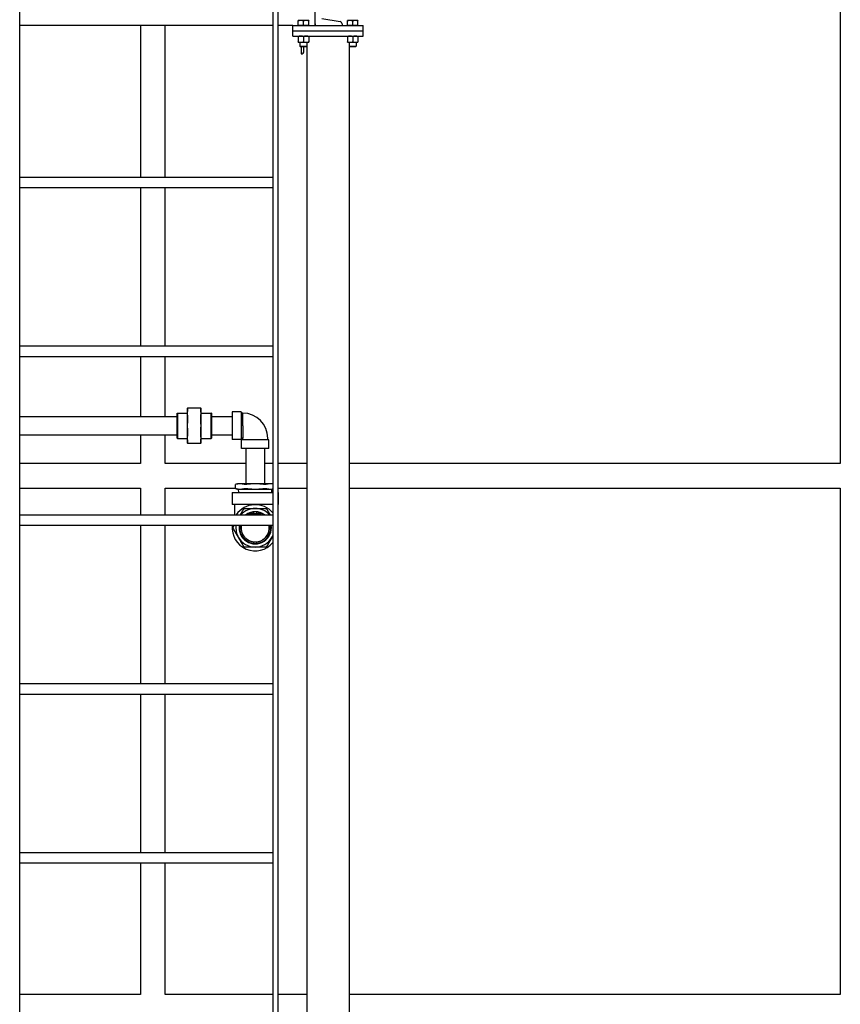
# Model space of a CAD drawing. Header units: inches. Extents: x 5 to 1128, y -85 to 748.
# Tile 561 of 656: x 995 to 1054, y 193 to 263. Entities that reach past the tile are written whole.
import ezdxf

# ---------------------------------------------------------------- set-up
doc = ezdxf.new("R2010")
doc.units = ezdxf.units.IN
doc.header["$LTSCALE"] = 32
doc.header["$MEASUREMENT"] = 0
doc.layers.add('Visible (ANSI)', color=7, linetype='Continuous', lineweight=30)

msp = doc.modelspace()

# ---------------------------------------------------------------- linework, layer by layer
at = {"layer": 'Visible (ANSI)'}
for p, q in [((1053.55578, 279.73367), (1053.55578, 231.73367)), ((1016.22578, 262.85867), (1016.22578, 268.85867)), ((995.22578, 157.10867), (995.22578, 268.54801)), ((1013.22578, 268.54801), (1013.22578, 157.10867)), ((1013.60078, 157.10867), (1013.60078, 268.54801)), ((1015.20828, 263.22267), (1015.02078, 263.22267)), ((1015.02078, 262.85867), (1015.02078, 263.18918)), ((1015.58328, 263.22267), (1015.20828, 263.22267)), ((1015.39578, 262.85867), (1015.39578, 263.18918)), ((1015.77078, 263.22267), (1015.58328, 263.22267)), ((1015.77078, 262.85867), (1015.77078, 263.18918)), ((1016.71217, 263.36477), (1018.00259, 263.14883)), ((1018.70828, 263.22267), (1018.52078, 263.22267)), ((1018.52078, 262.85867), (1018.52078, 263.18918)), ((1019.08328, 263.22267), (1018.70828, 263.22267)), ((1018.89578, 262.85867), (1018.89578, 263.18918)), ((1019.27078, 263.22267), (1019.08328, 263.22267)), ((1019.27078, 262.85867), (1019.27078, 263.18918)), ((1013.22578, 262.85867), (995.22578, 262.85867)), ((1003.80578, 262.85867), (1003.80578, 252.09367)), ((1005.55578, 252.09367), (1005.55578, 262.85867)), ((1014.64578, 262.85867), (1013.60078, 262.85867)), ((1014.64578, 262.85867), (1019.64578, 262.85867)), ((1014.64578, 262.48367), (1014.64578, 262.85867)), ((1014.64578, 262.48367), (1019.64578, 262.48367)), ((1014.64578, 262.48367), (1019.64578, 262.48367)), ((1014.64578, 262.10867), (1014.64578, 262.48367)), ((1015.20828, 262.85867), (1015.02078, 262.85867)), ((1015.02078, 262.85867), (1015.02078, 262.85867)), ((1015.39578, 262.85867), (1015.20828, 262.85867)), ((1015.58328, 262.85867), (1015.39578, 262.85867)), ((1015.77078, 262.85867), (1015.58328, 262.85867)), ((1015.77078, 262.85867), (1015.77078, 262.85867)), ((1016.22578, 262.97968), (1016.22578, 262.85867)), ((1018.14578, 262.97968), (1018.14578, 262.85867)), ((1018.70828, 262.85867), (1018.52078, 262.85867)), ((1018.52078, 262.85867), (1018.52078, 262.85867)), ((1018.89578, 262.85867), (1018.70828, 262.85867)), ((1019.08328, 262.85867), (1018.89578, 262.85867)), ((1019.27078, 262.85867), (1019.08328, 262.85867)), ((1019.27078, 262.85867), (1019.27078, 262.85867)), ((1019.64578, 262.48367), (1019.64578, 262.85867)), ((1019.64578, 262.10867), (1019.64578, 262.48367)), ((1014.64578, 262.10867), (1019.64578, 262.10867)), ((1015.02078, 262.07518), (1015.02078, 261.70416)), ((1015.39578, 262.07518), (1015.39578, 261.70416)), ((1015.77078, 262.07518), (1015.77078, 261.70416)), ((1018.52078, 262.07518), (1018.52078, 261.70416)), ((1018.89578, 262.07518), (1018.89578, 261.70416)), ((1019.27078, 262.07518), (1019.27078, 261.70416)), ((1015.02078, 261.67067), (1015.20828, 261.67067)), ((1015.14578, 261.67067), (1015.14578, 261.40444)), ((1015.14578, 261.40444), (1015.64578, 261.40444)), ((1015.19297, 261.35867), (1015.14578, 261.40444)), ((1015.59859, 261.35867), (1015.19297, 261.35867)), ((1015.20828, 261.67067), (1015.58328, 261.67067)), ((1015.22578, 261.35867), (1015.22578, 260.85867)), ((1015.41378, 260.97867), (1015.41378, 261.35867)), ((1015.58328, 261.67067), (1015.77078, 261.67067)), ((1015.59859, 261.35867), (1015.64578, 261.40444)), ((1015.64578, 261.67067), (1015.64578, 261.40444)), ((1015.64578, 261.40444), (1015.64578, 158.10867)), ((1018.52078, 261.67067), (1018.70828, 261.67067)), ((1018.64578, 261.67067), (1018.64578, 261.40444)), ((1018.64578, 261.40444), (1018.64578, 158.10867)), ((1018.64578, 261.40444), (1019.14578, 261.40444)), ((1018.69297, 261.35867), (1018.64578, 261.40444)), ((1019.09859, 261.35867), (1018.69297, 261.35867)), ((1018.70828, 261.67067), (1019.08328, 261.67067)), ((1019.08328, 261.67067), (1019.27078, 261.67067)), ((1019.09859, 261.35867), (1019.14578, 261.40444)), ((1019.14578, 261.67067), (1019.14578, 261.40444)), ((1015.22578, 260.85867), (1015.29378, 260.85867)), ((995.22578, 252.09367), (1013.22578, 252.09367)), ((995.22578, 251.34367), (1013.22578, 251.34367)), ((1003.80578, 251.34367), (1003.80578, 240.09367)), ((1005.55578, 240.09367), (1005.55578, 251.34367)), ((995.22578, 240.09367), (1013.22578, 240.09367)), ((995.22578, 239.34367), (1013.22578, 239.34367)), ((1003.80578, 239.34367), (1003.80578, 235.07746)), ((1005.55578, 235.07746), (1005.55578, 239.34367)), ((1006.41586, 235.30433), (1006.43149, 235.31996)), ((1006.41586, 233.53558), (1006.41586, 235.30433)), ((1006.43149, 235.31996), (1006.43149, 233.51996)), ((1006.43149, 235.31996), (1007.13936, 235.31996)), ((1007.13936, 235.66996), (1007.13936, 235.30384)), ((1007.13936, 235.30384), (1007.13936, 234.41996)), ((1008.09573, 235.66996), (1007.15799, 235.66996)), ((1008.11436, 235.30384), (1008.11436, 235.66996)), ((1008.12936, 235.31996), (1008.11436, 235.33496)), ((1008.11436, 234.41996), (1008.11436, 235.30384)), ((1008.12936, 233.51996), (1008.12936, 235.31996)), ((1008.12936, 235.31996), (1008.83874, 235.31996)), ((1008.83874, 233.51996), (1008.83874, 235.31996)), ((1008.85436, 235.30433), (1008.83874, 235.31996)), ((1008.85436, 235.30433), (1008.85436, 233.53558)), ((1010.33874, 235.39496), (1010.33874, 233.44496)), ((1010.95874, 235.39496), (1010.33874, 235.39496)), ((1010.95874, 235.39496), (1010.95874, 233.44496)), ((1011.08529, 235.30996), (1010.95874, 235.30996)), ((1011.08451, 234.42246), (1011.08529, 235.31496)), ((995.22578, 235.07746), (1006.41586, 235.07746)), ((1008.85436, 235.07746), (1010.33874, 235.07746)), ((995.22578, 233.76246), (1006.41586, 233.76246)), ((1003.80578, 233.76246), (1003.80578, 231.73367)), ((1005.55578, 231.73367), (1005.55578, 233.76246)), ((1007.13936, 234.41996), (1007.13936, 233.53607)), ((1008.11436, 233.53607), (1008.11436, 234.41996)), ((1008.85436, 233.76246), (1010.33874, 233.76246)), ((1011.08874, 234.42245), (1011.08874, 233.53996)), ((1006.41586, 233.53558), (1006.43149, 233.51996)), ((1006.43149, 233.51996), (1007.13936, 233.51996)), ((1007.13936, 233.53607), (1007.13936, 233.16996)), ((1007.15799, 233.16996), (1008.09573, 233.16996)), ((1008.11436, 233.16996), (1008.11436, 233.53607)), ((1008.12936, 233.51996), (1008.11436, 233.50496)), ((1008.12936, 233.51996), (1008.83874, 233.51996)), ((1008.85436, 233.53558), (1008.83874, 233.51996)), ((1010.95874, 233.44496), (1010.33874, 233.44496)), ((1011.07874, 233.52996), (1010.95874, 233.52996)), ((1012.94374, 233.40996), (1010.99374, 233.40996)), ((1010.99374, 232.78996), (1010.99374, 233.40996)), ((1011.08874, 233.53996), (1011.07874, 233.52996)), ((1011.07874, 233.40996), (1011.07874, 233.52996)), ((1012.85874, 233.40996), (1012.85874, 233.53996)), ((1012.94374, 232.78996), (1012.94374, 233.40996)), ((1012.94374, 232.78996), (1010.99374, 232.78996)), ((1011.31124, 232.78996), (1011.31124, 230.28996)), ((1012.62624, 232.78996), (1012.62624, 230.28996)), ((1003.80578, 231.73367), (995.22578, 231.73367)), ((1011.31124, 231.73367), (1005.55578, 231.73367)), ((1013.22578, 231.73367), (1012.62624, 231.73367)), ((1015.64578, 231.73367), (1013.60078, 231.73367)), ((1053.55578, 231.73367), (1018.64578, 231.73367)), ((1010.71874, 230.28996), (1010.55437, 230.24592)), ((1010.55437, 229.959), (1010.55437, 230.24592)), ((1010.88621, 230.28996), (1010.71874, 230.28996)), ((1011.96874, 230.28996), (1010.88621, 230.28996)), ((1013.05128, 230.28996), (1011.96874, 230.28996)), ((1013.21874, 230.28996), (1013.05128, 230.28996)), ((1013.21874, 230.28996), (1013.22578, 230.28807)), ((995.22578, 229.98367), (1003.80578, 229.98367)), ((1003.80578, 229.98367), (1003.80578, 228.09367)), ((1005.55578, 229.98367), (1010.55437, 229.98367)), ((1005.55578, 228.09367), (1005.55578, 229.98367)), ((1010.32874, 229.66496), (1013.22578, 229.66496)), ((1010.32874, 229.66496), (1010.32874, 228.82496)), ((1010.71874, 229.91496), (1010.55437, 229.959)), ((1010.71874, 229.91496), (1010.88621, 229.91496)), ((1010.79216, 229.66496), (1010.78124, 229.91496)), ((1010.88621, 229.91496), (1011.96874, 229.91496)), ((1011.96874, 229.91496), (1013.05128, 229.91496)), ((1013.05128, 229.91496), (1013.21874, 229.91496)), ((1013.14533, 229.66496), (1013.15624, 229.91496)), ((1013.21874, 229.91496), (1013.22578, 229.91684)), ((1013.60078, 229.98367), (1015.64578, 229.98367)), ((1013.60078, 229.66496), (1013.60874, 229.66496)), ((1013.60874, 229.66496), (1013.60874, 228.82496)), ((1018.64578, 229.98367), (1053.55578, 229.98367)), ((1053.55578, 229.98367), (1053.55578, 193.98367)), ((1013.22578, 228.82496), (1010.32874, 228.82496)), ((1010.48874, 228.82496), (1010.48874, 228.09367)), ((1011.87499, 228.17625), (1011.87499, 228.27036)), ((1012.06249, 228.27036), (1012.06249, 228.17625)), ((1013.60874, 228.82496), (1013.60078, 228.82496)), ((995.22578, 228.09367), (1013.22578, 228.09367)), ((995.22578, 227.34367), (1013.22578, 227.34367)), ((1003.80578, 227.34367), (1003.80578, 216.09367)), ((1005.55578, 216.09367), (1005.55578, 227.34367)), ((1011.87499, 226.05955), (1011.87499, 226.15367)), ((1012.06249, 226.15367), (1012.06249, 226.05955)), ((995.22578, 216.09367), (1013.22578, 216.09367)), ((995.22578, 215.34367), (1013.22578, 215.34367)), ((1003.80578, 215.34367), (1003.80578, 204.09367)), ((1005.55578, 204.09367), (1005.55578, 215.34367)), ((995.22578, 204.09367), (1013.22578, 204.09367)), ((995.22578, 203.34367), (1013.22578, 203.34367)), ((1003.80578, 203.34367), (1003.80578, 193.98367)), ((1005.55578, 193.98367), (1005.55578, 203.34367)), ((1003.80578, 193.98367), (995.22578, 193.98367)), ((1013.22578, 193.98367), (1005.55578, 193.98367)), ((1015.64578, 193.98367), (1013.60078, 193.98367)), ((1053.55578, 193.98367), (1018.64578, 193.98367))]:
    msp.add_line(p, q, dxfattribs=at)
for centre, radius, start, end in [((1017.97428, 262.97968), 0.1715, 0, 80.5), ((1015.29378, 260.97867), 0.12, 270, 0), ((1011.08374, 233.53996), 1.775, 0, 89.95), ((1011.96874, 227.16496), 1.64, 39.9605138, 145.5082574), ((1011.96874, 227.16496), 1.375, 90, 137.5127212), ((1011.96874, 227.16496), 1.14583, 54.1459654, 125.8540346), ((1011.96874, 227.16496), 1.125, 94.7801918, 124.3586239), ((1011.96874, 227.16496), 1.10937, 94.8476785, 123.1597955), ((1011.96874, 227.16496), 1.01562, 95.2963809, 113.8760023), ((1011.96874, 227.16496), 1, 95.379379, 111.7651664), ((1011.96874, 227.16496), 1.125, 85.2198082, 94.7801918), ((1011.96874, 227.16496), 1, 84.620621, 95.379379), ((1011.96874, 227.16496), 1.375, 42.4872788, 90), ((1011.96874, 227.16496), 1.125, 55.6413761, 85.2198082), ((1011.96874, 227.16496), 1.10937, 56.8402045, 85.1523215), ((1011.96874, 227.16496), 1.01562, 66.1239977, 84.7036191), ((1011.96874, 227.16496), 1, 68.2348336, 84.620621), ((1011.96874, 227.16496), 1.64, 173.7440338, 320.0394862), ((1011.96874, 227.16496), 1.375, 172.5320285, 210), ((1011.96874, 227.16496), 1.14583, 171.0271549, 8.9728451), ((1011.96874, 227.16496), 1.125, 170.8595803, 265.2198082), ((1011.96874, 227.16496), 1.10937, 170.7297148, 265.1523215), ((1011.96874, 227.16496), 1.01562, 169.8653531, 264.7036191), ((1011.96874, 227.16496), 1, 169.7052866, 264.620621), ((1011.96874, 227.16496), 1.01562, 275.2963809, 10.1346469), ((1011.96874, 227.16496), 1, 275.379379, 10.2947134), ((1011.96874, 227.16496), 1.10937, 274.8476785, 9.2702852), ((1011.96874, 227.16496), 1.125, 274.7801918, 9.1404197), ((1011.96874, 227.16496), 1.64, 354.352282, 5.647718), ((1011.96874, 227.16496), 1.375, 210, 270), ((1011.96874, 227.16496), 1, 264.620621, 275.379379), ((1011.96874, 227.16496), 1.125, 265.2198082, 274.7801918), ((1011.96874, 227.16496), 1.375, 270, 330), ((1011.96874, 227.16496), 1.375, 330, 336.0938191)]:
    msp.add_arc(centre, radius, start, end, dxfattribs=at)
for points, weights in [([(1015.02078, 263.18918), (1015.02078, 263.22267), (1015.02078, 263.22267)], [1, 1.0379548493, 1]), ([(1015.20828, 263.22267), (1015.12126, 263.22267), (1015.02078, 263.18918)], [1, 1.0379548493, 1]), ([(1015.39578, 263.18918), (1015.2953, 263.22267), (1015.20828, 263.22267)], [1, 1.0379548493, 1]), ([(1015.58328, 263.22267), (1015.49626, 263.22267), (1015.39578, 263.18918)], [1, 1.0379548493, 1]), ([(1015.77078, 263.18918), (1015.6703, 263.22267), (1015.58328, 263.22267)], [1, 1.0379548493, 1]), ([(1015.77078, 263.22267), (1015.77078, 263.22267), (1015.77078, 263.18918)], [1, 1.0379548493, 1]), ([(1018.52078, 263.18918), (1018.52078, 263.22267), (1018.52078, 263.22267)], [1, 1.0379548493, 1]), ([(1018.70828, 263.22267), (1018.62126, 263.22267), (1018.52078, 263.18918)], [1, 1.0379548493, 1]), ([(1018.89578, 263.18918), (1018.7953, 263.22267), (1018.70828, 263.22267)], [1, 1.0379548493, 1]), ([(1019.08328, 263.22267), (1018.99626, 263.22267), (1018.89578, 263.18918)], [1, 1.0379548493, 1]), ([(1019.27078, 263.18918), (1019.1703, 263.22267), (1019.08328, 263.22267)], [1, 1.0379548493, 1]), ([(1019.27078, 263.22267), (1019.27078, 263.22267), (1019.27078, 263.18918)], [1, 1.0379548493, 1]), ([(1015.02078, 262.07518), (1015.02078, 262.10867), (1015.02078, 262.10867)], [1, 1.0379548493, 1]), ([(1015.20828, 262.10867), (1015.12126, 262.10867), (1015.02078, 262.07518)], [1, 1.0379548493, 1]), ([(1015.39578, 262.07518), (1015.2953, 262.10867), (1015.20828, 262.10867)], [1, 1.0379548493, 1]), ([(1015.58328, 262.10867), (1015.49626, 262.10867), (1015.39578, 262.07518)], [1, 1.0379548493, 1]), ([(1015.77078, 262.07518), (1015.6703, 262.10867), (1015.58328, 262.10867)], [1, 1.0379548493, 1]), ([(1015.77078, 262.10867), (1015.77078, 262.10867), (1015.77078, 262.07518)], [1, 1.0379548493, 1]), ([(1018.52078, 262.07518), (1018.52078, 262.10867), (1018.52078, 262.10867)], [1, 1.0379548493, 1]), ([(1018.70828, 262.10867), (1018.62126, 262.10867), (1018.52078, 262.07518)], [1, 1.0379548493, 1]), ([(1018.89578, 262.07518), (1018.7953, 262.10867), (1018.70828, 262.10867)], [1, 1.0379548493, 1]), ([(1019.08328, 262.10867), (1018.99626, 262.10867), (1018.89578, 262.07518)], [1, 1.0379548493, 1]), ([(1019.27078, 262.07518), (1019.1703, 262.10867), (1019.08328, 262.10867)], [1, 1.0379548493, 1]), ([(1019.27078, 262.10867), (1019.27078, 262.10867), (1019.27078, 262.07518)], [1, 1.0379548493, 1]), ([(1015.02078, 261.70416), (1015.12126, 261.67067), (1015.20828, 261.67067)], [1, 1.0379548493, 1]), ([(1015.02078, 261.67067), (1015.02078, 261.67067), (1015.02078, 261.70416)], [1, 1.0379548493, 1]), ([(1015.20828, 261.67067), (1015.2953, 261.67067), (1015.39578, 261.70416)], [1, 1.0379548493, 1]), ([(1015.39578, 261.70416), (1015.49626, 261.67067), (1015.58328, 261.67067)], [1, 1.0379548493, 1]), ([(1015.58328, 261.67067), (1015.6703, 261.67067), (1015.77078, 261.70416)], [1, 1.0379548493, 1]), ([(1015.77078, 261.70416), (1015.77078, 261.67067), (1015.77078, 261.67067)], [1, 1.0379548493, 1]), ([(1018.52078, 261.70416), (1018.62126, 261.67067), (1018.70828, 261.67067)], [1, 1.0379548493, 1]), ([(1018.52078, 261.67067), (1018.52078, 261.67067), (1018.52078, 261.70416)], [1, 1.0379548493, 1]), ([(1018.70828, 261.67067), (1018.7953, 261.67067), (1018.89578, 261.70416)], [1, 1.0379548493, 1]), ([(1018.89578, 261.70416), (1018.99626, 261.67067), (1019.08328, 261.67067)], [1, 1.0379548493, 1]), ([(1019.08328, 261.67067), (1019.1703, 261.67067), (1019.27078, 261.70416)], [1, 1.0379548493, 1]), ([(1019.27078, 261.70416), (1019.27078, 261.67067), (1019.27078, 261.67067)], [1, 1.0379548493, 1]), ([(1007.13936, 235.66996), (1007.13936, 235.66996), (1007.15799, 235.66996)], [1, 1.05512060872, 1.07707509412]), ([(1007.15799, 235.63335), (1007.13936, 235.46324), (1007.13936, 235.30384)], [1.07707509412, 1.05512060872, 1]), ([(1007.13936, 235.30384), (1007.13936, 235.14445), (1007.15799, 234.97434)], [1, 1.05512060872, 1.07707509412]), ([(1008.09573, 235.66996), (1008.11436, 235.66996), (1008.11436, 235.66996)], [1.07707509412, 1.05512060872, 1]), ([(1008.11436, 235.30384), (1008.11436, 235.46324), (1008.09573, 235.63335)], [1, 1.05512060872, 1.07707509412]), ([(1008.09573, 234.97434), (1008.11436, 235.14445), (1008.11436, 235.30384)], [1.07707509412, 1.05512060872, 1]), ([(1007.15799, 234.88595), (1007.13936, 234.64538), (1007.13936, 234.41996)], [1.07707509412, 1.05512060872, 1]), ([(1008.11436, 234.41996), (1008.11436, 234.64538), (1008.09573, 234.88595)], [1, 1.05512060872, 1.07707509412]), ([(1007.13936, 234.41996), (1007.13936, 234.19454), (1007.15799, 233.95397)], [1, 1.05512060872, 1.07707509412]), ([(1007.15799, 233.86558), (1007.13936, 233.69547), (1007.13936, 233.53607)], [1.07707509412, 1.05512060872, 1]), ([(1008.09573, 233.95397), (1008.11436, 234.19454), (1008.11436, 234.41996)], [1.07707509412, 1.05512060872, 1]), ([(1008.11436, 233.53607), (1008.11436, 233.69547), (1008.09573, 233.86558)], [1, 1.05512060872, 1.07707509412]), ([(1007.15799, 233.16996), (1007.13936, 233.16996), (1007.13936, 233.16996)], [1.07707509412, 1.05512060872, 1]), ([(1007.13936, 233.53607), (1007.13936, 233.37668), (1007.15799, 233.20657)], [1, 1.05512060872, 1.07707509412]), ([(1008.09573, 233.20657), (1008.11436, 233.37668), (1008.11436, 233.53607)], [1.07707509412, 1.05512060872, 1]), ([(1008.11436, 233.16996), (1008.11436, 233.16996), (1008.09573, 233.16996)], [1, 1.05512060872, 1.07707509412]), ([(1010.88621, 230.28996), (1010.74112, 230.28996), (1010.57949, 230.2518)], [1, 1.0796639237, 1.10285189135]), ([(1011.19293, 230.2518), (1011.03131, 230.28996), (1010.88621, 230.28996)], [1.10285189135, 1.0796639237, 1]), ([(1011.96874, 230.28996), (1011.67856, 230.28996), (1011.35531, 230.2518)], [1, 1.0796639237, 1.10285189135]), ([(1012.58218, 230.2518), (1012.25893, 230.28996), (1011.96874, 230.28996)], [1.10285189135, 1.0796639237, 1]), ([(1013.05128, 230.28996), (1012.90618, 230.28996), (1012.74456, 230.2518)], [1, 1.0796639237, 1.10285189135]), ([(1013.22578, 230.27715), (1013.13689, 230.28996), (1013.05128, 230.28996)], [1.0726021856, 1.04552125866, 1]), ([(1010.57949, 229.95312), (1010.74112, 229.91496), (1010.88621, 229.91496)], [1.10285189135, 1.0796639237, 1]), ([(1010.88621, 229.91496), (1011.03131, 229.91496), (1011.19293, 229.95312)], [1, 1.0796639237, 1.10285189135]), ([(1011.35531, 229.95312), (1011.67856, 229.91496), (1011.96874, 229.91496)], [1.10285189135, 1.0796639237, 1]), ([(1011.96874, 229.91496), (1012.25893, 229.91496), (1012.58218, 229.95312)], [1, 1.0796639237, 1.10285189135]), ([(1012.74456, 229.95312), (1012.90618, 229.91496), (1013.05128, 229.91496)], [1.10285189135, 1.0796639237, 1]), ([(1013.05128, 229.91496), (1013.13689, 229.91496), (1013.22578, 229.92777)], [1, 1.04552125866, 1.0726021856]), ([(1010.91722, 228.09367), (1011.02239, 228.27583), (1011.1388, 228.47746)], [1.03178467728, 1.04848110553, 1.0414979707]), ([(1011.24706, 228.53996), (1011.62982, 228.53996), (1011.96874, 228.53996)], [1.0414979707, 1.05302826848, 1]), ([(1011.87499, 228.27036), (1011.87499, 228.27815), (1011.87499, 228.28604)], [1, 1.00004890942, 1.00004856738]), ([(1011.87499, 228.16055), (1011.87499, 228.16834), (1011.87499, 228.17625)], [1.00006158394, 1.00006110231, 1]), ([(1011.96874, 228.53996), (1012.30766, 228.53996), (1012.69043, 228.53996)], [1, 1.05302826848, 1.0414979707]), ([(1012.06249, 228.28604), (1012.06249, 228.27815), (1012.06249, 228.27036)], [1.00004856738, 1.00004890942, 1]), ([(1012.06249, 228.17625), (1012.06249, 228.16834), (1012.06249, 228.16055)], [1, 1.00006110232, 1.00006158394]), ([(1012.79868, 228.47746), (1012.9151, 228.27583), (1013.02027, 228.09367)], [1.0414979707, 1.04848110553, 1.03178467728]), ([(1010.41711, 227.22746), (1010.4513, 227.28666), (1010.48421, 227.34367)], [1.0414979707, 1.04353875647, 1.04355713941]), ([(1010.77796, 226.47746), (1010.6085, 226.77097), (1010.41711, 227.10246)], [1, 1.05302826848, 1.0414979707]), ([(1011.1388, 225.85246), (1010.94742, 226.18394), (1010.77796, 226.47746)], [1.0414979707, 1.05302826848, 1]), ([(1011.87499, 226.15367), (1011.87499, 226.16158), (1011.87499, 226.16936)], [1, 1.00006110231, 1.00006158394]), ([(1011.87499, 226.04387), (1011.87499, 226.05177), (1011.87499, 226.05955)], [1.00004856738, 1.00004890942, 1]), ([(1012.06249, 226.16936), (1012.06249, 226.16158), (1012.06249, 226.15367)], [1.00006158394, 1.00006110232, 1]), ([(1012.06249, 226.05955), (1012.06249, 226.05177), (1012.06249, 226.04387)], [1, 1.00004890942, 1.00004856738]), ([(1013.15953, 226.47746), (1012.99007, 226.18394), (1012.79868, 225.85246)], [1, 1.05302826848, 1.0414979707]), ([(1013.22578, 226.59221), (1013.19258, 226.5347), (1013.15953, 226.47746)], [1.01757909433, 1.00991892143, 1]), ([(1011.96874, 225.78996), (1011.62982, 225.78996), (1011.24706, 225.78996)], [1, 1.05302826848, 1.0414979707]), ([(1012.69043, 225.78996), (1012.30766, 225.78996), (1011.96874, 225.78996)], [1.0414979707, 1.05302826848, 1])]:
    msp.add_rational_spline(points, weights, degree=2, dxfattribs=at)
for points, knots in [([(1007.15799, 235.66996), (1007.15928, 235.66996), (1007.15991, 235.66649), (1007.15991, 235.6544), (1007.15928, 235.6451), (1007.15799, 235.63335)], [0.397039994, 0.397039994, 0.397039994, 0.397039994, 0.517389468, 0.517389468, 0.637738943, 0.637738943, 0.637738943, 0.637738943]), ([(1008.09573, 235.63335), (1008.09445, 235.6451), (1008.09381, 235.6544), (1008.09381, 235.66649), (1008.09445, 235.66996), (1008.09573, 235.66996)], [1.299728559, 1.299728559, 1.299728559, 1.299728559, 1.420078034, 1.420078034, 1.540427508, 1.540427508, 1.540427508, 1.540427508]), ([(1007.15799, 234.97434), (1007.15928, 234.96258), (1007.15991, 234.94838), (1007.15991, 234.91919), (1007.15928, 234.90257), (1007.15799, 234.88595)], [0.397039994, 0.397039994, 0.397039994, 0.397039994, 0.517389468, 0.517389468, 0.637738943, 0.637738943, 0.637738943, 0.637738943]), ([(1008.09573, 234.88595), (1008.09445, 234.90257), (1008.09381, 234.91919), (1008.09381, 234.94838), (1008.09445, 234.96258), (1008.09573, 234.97434)], [1.299728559, 1.299728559, 1.299728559, 1.299728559, 1.420078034, 1.420078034, 1.540427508, 1.540427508, 1.540427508, 1.540427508]), ([(1007.15799, 233.95397), (1007.15928, 233.93735), (1007.15991, 233.92072), (1007.15991, 233.89154), (1007.15928, 233.87733), (1007.15799, 233.86558)], [0.397039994, 0.397039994, 0.397039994, 0.397039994, 0.517389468, 0.517389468, 0.637738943, 0.637738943, 0.637738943, 0.637738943]), ([(1008.09573, 233.86558), (1008.09445, 233.87733), (1008.09381, 233.89154), (1008.09381, 233.92072), (1008.09445, 233.93735), (1008.09573, 233.95397)], [1.299728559, 1.299728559, 1.299728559, 1.299728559, 1.420078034, 1.420078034, 1.540427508, 1.540427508, 1.540427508, 1.540427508]), ([(1007.15799, 233.20657), (1007.15928, 233.19482), (1007.15991, 233.18552), (1007.15991, 233.17343), (1007.15928, 233.16996), (1007.15799, 233.16996)], [0.397039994, 0.397039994, 0.397039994, 0.397039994, 0.517389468, 0.517389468, 0.637738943, 0.637738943, 0.637738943, 0.637738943]), ([(1008.09573, 233.16996), (1008.09445, 233.16996), (1008.09381, 233.17343), (1008.09381, 233.18552), (1008.09445, 233.19482), (1008.09573, 233.20657)], [1.299728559, 1.299728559, 1.299728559, 1.299728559, 1.420078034, 1.420078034, 1.540427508, 1.540427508, 1.540427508, 1.540427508]), ([(1010.57949, 230.2518), (1010.57666, 230.25113), (1010.57404, 230.25051), (1010.56017, 230.24726), (1010.55437, 230.24592), (1010.55437, 230.24592)], [1.877642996, 1.877642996, 1.877642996, 1.877642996, 1.919001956, 1.919001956, 2.118233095, 2.118233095, 2.118233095, 2.118233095]), ([(1011.35531, 230.2518), (1011.34964, 230.25113), (1011.34396, 230.25051), (1011.31101, 230.24726), (1011.2842, 230.24592), (1011.23892, 230.24592), (1011.2179, 230.24726), (1011.19883, 230.25051), (1011.19576, 230.25113), (1011.19293, 230.2518)], [1.877642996, 1.877642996, 1.877642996, 1.877642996, 1.919001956, 1.919001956, 2.118233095, 2.118233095, 2.317464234, 2.317464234, 2.358823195, 2.358823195, 2.358823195, 2.358823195]), ([(1012.74456, 230.2518), (1012.74172, 230.25113), (1012.73866, 230.25051), (1012.71959, 230.24726), (1012.69857, 230.24592), (1012.65329, 230.24592), (1012.62647, 230.24726), (1012.59353, 230.25051), (1012.58785, 230.25113), (1012.58218, 230.2518)], [1.877642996, 1.877642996, 1.877642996, 1.877642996, 1.919001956, 1.919001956, 2.118233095, 2.118233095, 2.317464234, 2.317464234, 2.358823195, 2.358823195, 2.358823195, 2.358823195]), ([(1010.55437, 229.959), (1010.55437, 229.959), (1010.56017, 229.95766), (1010.57404, 229.9544), (1010.57666, 229.95379), (1010.57949, 229.95312)], [0.804958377, 0.804958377, 0.804958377, 0.804958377, 1.004189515, 1.004189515, 1.045548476, 1.045548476, 1.045548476, 1.045548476]), ([(1011.19293, 229.95312), (1011.19576, 229.95379), (1011.19883, 229.9544), (1011.2179, 229.95766), (1011.23892, 229.959), (1011.2842, 229.959), (1011.31101, 229.95766), (1011.34396, 229.9544), (1011.34964, 229.95379), (1011.35531, 229.95312)], [0.564368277, 0.564368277, 0.564368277, 0.564368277, 0.605727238, 0.605727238, 0.804958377, 0.804958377, 1.004189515, 1.004189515, 1.045548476, 1.045548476, 1.045548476, 1.045548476]), ([(1012.58218, 229.95312), (1012.58785, 229.95379), (1012.59353, 229.9544), (1012.62647, 229.95766), (1012.65329, 229.959), (1012.69857, 229.959), (1012.71959, 229.95766), (1012.73866, 229.9544), (1012.74172, 229.95379), (1012.74456, 229.95312)], [0.564368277, 0.564368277, 0.564368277, 0.564368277, 0.605727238, 0.605727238, 0.804958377, 0.804958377, 1.004189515, 1.004189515, 1.045548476, 1.045548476, 1.045548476, 1.045548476]), ([(1011.1388, 228.47746), (1011.14104, 228.48133), (1011.14349, 228.48509), (1011.15651, 228.50291), (1011.17007, 228.51485), (1011.19904, 228.53157), (1011.21616, 228.53735), (1011.2381, 228.53972), (1011.24259, 228.53996), (1011.24706, 228.53996)], [-0.674907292, -0.674907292, -0.674907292, -0.674907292, -0.642348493, -0.642348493, -0.514911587, -0.514911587, -0.387474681, -0.387474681, -0.354915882, -0.354915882, -0.354915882, -0.354915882]), ([(1012.69043, 228.53996), (1012.6949, 228.53996), (1012.69939, 228.53972), (1012.72132, 228.53735), (1012.73845, 228.53157), (1012.76742, 228.51485), (1012.78098, 228.50291), (1012.794, 228.48509), (1012.79645, 228.48133), (1012.79868, 228.47746)], [-0.674907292, -0.674907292, -0.674907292, -0.674907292, -0.642348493, -0.642348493, -0.514911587, -0.514911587, -0.387474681, -0.387474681, -0.354915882, -0.354915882, -0.354915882, -0.354915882]), ([(1010.41711, 227.10246), (1010.41488, 227.10633), (1010.41285, 227.11033), (1010.40393, 227.13052), (1010.40037, 227.14823), (1010.40037, 227.18168), (1010.40393, 227.1994), (1010.41285, 227.21958), (1010.41488, 227.22359), (1010.41711, 227.22746)], [-0.674907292, -0.674907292, -0.674907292, -0.674907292, -0.642348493, -0.642348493, -0.514911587, -0.514911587, -0.387474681, -0.387474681, -0.354915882, -0.354915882, -0.354915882, -0.354915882]), ([(1011.24706, 225.78996), (1011.24259, 225.78996), (1011.2381, 225.7902), (1011.21616, 225.79257), (1011.19904, 225.79834), (1011.17007, 225.81507), (1011.15651, 225.82701), (1011.14349, 225.84482), (1011.14104, 225.84859), (1011.1388, 225.85246)], [-0.674907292, -0.674907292, -0.674907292, -0.674907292, -0.642348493, -0.642348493, -0.514911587, -0.514911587, -0.387474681, -0.387474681, -0.354915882, -0.354915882, -0.354915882, -0.354915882]), ([(1012.79868, 225.85246), (1012.79645, 225.84859), (1012.794, 225.84482), (1012.78098, 225.82701), (1012.76742, 225.81507), (1012.73845, 225.79834), (1012.72132, 225.79257), (1012.69939, 225.7902), (1012.6949, 225.78996), (1012.69043, 225.78996)], [-0.674907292, -0.674907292, -0.674907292, -0.674907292, -0.642348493, -0.642348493, -0.514911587, -0.514911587, -0.387474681, -0.387474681, -0.354915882, -0.354915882, -0.354915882, -0.354915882])]:
    msp.add_open_spline(points, degree=3, knots=knots, dxfattribs=at)

doc.saveas('drawing.dxf')
